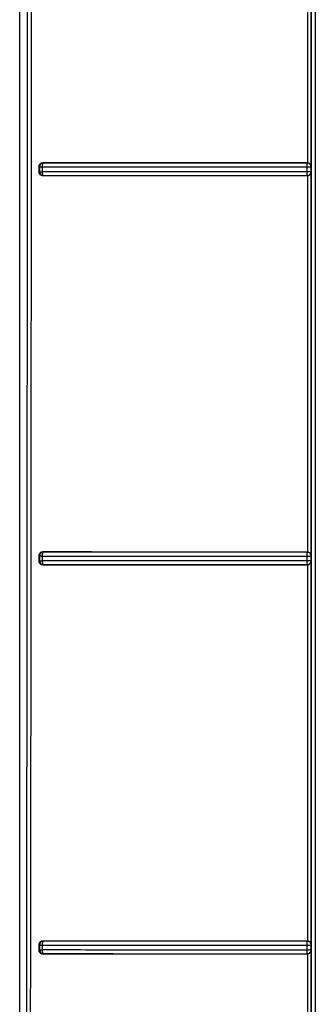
# Model space of a CAD drawing. Header units: inches. Extents: x 170 to 312, y 215 to 248.
# Tile 444 of 656: x 274.9045 to 274.935, y 222.3402 to 222.4418. Entities that reach past the tile are written whole.
import ezdxf

# ---------------------------------------------------------------- set-up
doc = ezdxf.new("R2010")
doc.units = ezdxf.units.IN
doc.header["$LTSCALE"] = 0.25
doc.header["$MEASUREMENT"] = 0
doc.layers.add('MOTOR LH', color=7, linetype='Continuous')

msp = doc.modelspace()

# ---------------------------------------------------------------- linework, layer by layer
at = {"layer": 'MOTOR LH'}
for p, q in [((274.90448, 222.25339), (274.90448, 222.68121)), ((274.90448, 222.2356), (274.90448, 222.47231)), ((274.93463, 222.42666), (274.93463, 222.46627)), ((274.93423, 222.46589), (274.93424, 222.42704)), ((274.90645, 222.42666), (274.90645, 222.42612)), ((274.90645, 222.42666), (274.90654, 222.42664)), ((274.90654, 222.42664), (274.90654, 222.42613)), ((274.90681, 222.42664), (274.90681, 222.42613)), ((274.90688, 222.427), (274.90684, 222.42691)), ((274.90687, 222.42704), (274.90692, 222.42703)), ((274.9069, 222.42702), (274.90688, 222.427)), ((274.90692, 222.42703), (274.9069, 222.42702)), ((274.93421, 222.42663), (274.93421, 222.42674)), ((274.93421, 222.42613), (274.93421, 222.42663)), ((274.93424, 222.42704), (274.93422, 222.42703)), ((274.93422, 222.427), (274.93422, 222.42703)), ((274.93461, 222.42664), (274.93463, 222.42666)), ((274.93461, 222.42613), (274.93461, 222.42664)), ((274.90645, 222.42612), (274.90654, 222.42613)), ((274.90684, 222.42586), (274.90688, 222.42578)), ((274.90687, 222.42573), (274.90692, 222.42574)), ((274.93422, 222.42574), (274.93423, 222.42573)), ((274.93423, 222.42573), (274.93424, 222.38688)), ((274.93458, 222.42613), (274.93449, 222.42613)), ((274.93461, 222.42613), (274.93458, 222.42613)), ((274.93463, 222.42611), (274.93461, 222.42613)), ((274.93463, 222.3865), (274.93463, 222.42611)), ((274.90687, 222.38689), (274.90692, 222.38688)), ((274.9069, 222.38687), (274.90688, 222.38684)), ((274.90692, 222.38688), (274.9069, 222.38687)), ((274.93424, 222.38688), (274.93422, 222.38687)), ((274.93422, 222.38684), (274.93422, 222.38687)), ((274.90645, 222.3865), (274.90645, 222.38596)), ((274.90645, 222.3865), (274.90654, 222.38648)), ((274.90645, 222.38596), (274.90654, 222.38598)), ((274.90654, 222.38648), (274.90654, 222.38598)), ((274.90681, 222.38647), (274.90681, 222.38597)), ((274.90688, 222.38684), (274.90684, 222.38675)), ((274.93421, 222.38647), (274.93421, 222.38662)), ((274.93421, 222.38597), (274.93421, 222.38647)), ((274.93458, 222.38597), (274.93449, 222.38597)), ((274.93461, 222.38597), (274.93458, 222.38597)), ((274.93461, 222.38648), (274.93463, 222.3865)), ((274.93461, 222.38597), (274.93461, 222.38648)), ((274.93463, 222.38596), (274.93461, 222.38597)), ((274.93463, 222.34634), (274.93463, 222.38596)), ((274.90684, 222.3857), (274.90688, 222.38562)), ((274.90686, 222.38557), (274.90692, 222.38558)), ((274.93422, 222.38558), (274.93423, 222.38557)), ((274.93423, 222.38557), (274.93424, 222.34673)), ((274.90645, 222.34634), (274.90645, 222.3458)), ((274.90645, 222.34634), (274.90654, 222.34632)), ((274.90654, 222.34632), (274.90654, 222.34582)), ((274.90681, 222.34631), (274.90681, 222.34581)), ((274.90688, 222.34668), (274.90684, 222.34659)), ((274.90687, 222.34673), (274.90692, 222.34672)), ((274.9069, 222.34671), (274.90688, 222.34668)), ((274.90692, 222.34672), (274.9069, 222.34671)), ((274.93421, 222.34659), (274.93421, 222.34668)), ((274.93421, 222.34646), (274.93421, 222.34659)), ((274.93421, 222.3458), (274.93421, 222.34631)), ((274.93424, 222.34673), (274.93422, 222.34672)), ((274.93461, 222.34633), (274.93463, 222.34634)), ((274.93461, 222.34582), (274.93461, 222.34633)), ((274.90645, 222.3458), (274.90654, 222.34582)), ((274.90684, 222.34554), (274.90688, 222.34546)), ((274.90686, 222.34542), (274.90692, 222.34543)), ((274.93422, 222.34542), (274.93423, 222.34542)), ((274.93423, 222.34542), (274.93424, 222.30657)), ((274.93458, 222.34581), (274.93449, 222.34581)), ((274.93461, 222.34582), (274.93458, 222.34581)), ((274.93463, 222.3458), (274.93461, 222.34582)), ((274.93463, 222.30619), (274.93463, 222.3458))]:
    msp.add_line(p, q, dxfattribs=at)
for points, knots in [([(274.90525, 222.47268), (274.90525, 222.45264), (274.90525, 222.41257), (274.90519, 222.35249), (274.9051, 222.29244), (274.90501, 222.25246), (274.90496, 222.23247)], [0, 0, 0, 0, 0.250056, 0.500018, 0.749971, 1, 1, 1, 1]), ([(274.90554, 222.2944), (274.90557, 222.31424), (274.90564, 222.35392), (274.90569, 222.41349), (274.9057, 222.4532), (274.9057, 222.47306)], [0, 0, 0, 0, 0.333459, 0.666793, 1, 1, 1, 1]), ([(274.93465, 222.23978), (274.93465, 222.26567), (274.93465, 222.31744), (274.93465, 222.39522), (274.93465, 222.4471), (274.93465, 222.47303)], [0, 0, 0, 0, 0.333333, 0.666667, 1, 1, 1, 1]), ([(274.93504, 222.2388), (274.93505, 222.2583), (274.93505, 222.29731), (274.93505, 222.3559), (274.93505, 222.41451), (274.93505, 222.4536), (274.93505, 222.47314)], [0, 0, 0, 0, 0.25, 0.5, 0.75, 1, 1, 1, 1]), ([(274.90687, 222.42704), (274.90681, 222.42704), (274.9067, 222.42703), (274.90656, 222.42693), (274.90649, 222.42683), (274.90645, 222.42673), (274.90645, 222.42668), (274.90645, 222.42666)], [0, 0, 0, 0, 0.270808, 0.534765, 0.770899, 0.883929, 1, 1, 1, 1]), ([(274.90692, 222.42703), (274.90687, 222.42703), (274.90677, 222.42701), (274.90664, 222.42692), (274.90656, 222.42679), (274.90654, 222.42669), (274.90654, 222.42664)], [0, 0, 0, 0, 0.250113, 0.500123, 0.749788, 1, 1, 1, 1]), ([(274.90654, 222.42664), (274.90655, 222.42664), (274.90656, 222.42664), (274.90663, 222.42664), (274.90671, 222.42664), (274.90677, 222.42664), (274.90681, 222.42664)], [0, 0, 0, 0, 0.2501166, 0.4999888, 0.7498834, 1, 1, 1, 1]), ([(274.90684, 222.42691), (274.90683, 222.42689), (274.90682, 222.42685), (274.90681, 222.42678), (274.90681, 222.42671), (274.90681, 222.42666), (274.90681, 222.42664)], [0, 0, 0, 0, 0.249745, 0.499929, 0.750124, 1, 1, 1, 1]), ([(274.90681, 222.42664), (274.9098, 222.42663), (274.91576, 222.42663), (274.92496, 222.42663), (274.93113, 222.42663), (274.93421, 222.42663)], [0, 0, 0, 0, 0.335095, 0.668428, 1, 1, 1, 1]), ([(274.93424, 222.42704), (274.93114, 222.42704), (274.92496, 222.42704), (274.91578, 222.42704), (274.90984, 222.42704), (274.90687, 222.42704)], [0, 0, 0, 0, 0.3334637, 0.6669249, 1, 1, 1, 1]), ([(274.93422, 222.42703), (274.93114, 222.42703), (274.92497, 222.42703), (274.91581, 222.42703), (274.90988, 222.42703), (274.90692, 222.42703)], [0, 0, 0, 0, 0.333073, 0.666959, 1, 1, 1, 1]), ([(274.93421, 222.42691), (274.93421, 222.42693), (274.93421, 222.42696), (274.93421, 222.42699), (274.93422, 222.427)], [0, 0, 0, 0, 0.510869, 1, 1, 1, 1]), ([(274.93421, 222.42674), (274.93421, 222.42678), (274.93421, 222.42684), (274.93421, 222.42689), (274.93421, 222.42691)], [0, 0, 0, 0, 0.585014, 1, 1, 1, 1]), ([(274.93421, 222.42663), (274.93424, 222.42663), (274.9343, 222.42663), (274.9344, 222.42663), (274.93445, 222.42663), (274.93449, 222.42663)], [0, 0, 0, 0, 0.3063539, 0.5454702, 1, 1, 1, 1]), ([(274.93452, 222.42689), (274.93449, 222.42692), (274.93444, 222.42697), (274.93433, 222.42702), (274.93426, 222.42703), (274.93422, 222.42703)], [0, 0, 0, 0, 0.362809, 0.647367, 1, 1, 1, 1]), ([(274.93424, 222.42704), (274.93427, 222.42704), (274.93433, 222.42703), (274.93442, 222.427), (274.9345, 222.42695), (274.93453, 222.4269), (274.93455, 222.42688)], [0, 0, 0, 0, 0.230709, 0.469281, 0.716198, 1, 1, 1, 1]), ([(274.93449, 222.42663), (274.93452, 222.42664), (274.93459, 222.42664), (274.9346, 222.42664), (274.93461, 222.42664)], [0, 0, 0, 0, 0.49988, 1, 1, 1, 1]), ([(274.93461, 222.42664), (274.93461, 222.42666), (274.93461, 222.4267), (274.9346, 222.42675), (274.93459, 222.42677), (274.93458, 222.42678), (274.93457, 222.4268), (274.93456, 222.42684), (274.93453, 222.42687), (274.93452, 222.42689)], [0, 0, 0, 0, 0.25147, 0.437672, 0.49965, 0.530025, 0.581615, 0.748286, 1, 1, 1, 1]), ([(274.93455, 222.42688), (274.93458, 222.42684), (274.93461, 222.42678), (274.93463, 222.4267), (274.93463, 222.42667), (274.93463, 222.42666)], [0, 0, 0, 0, 0.549404, 0.844263, 1, 1, 1, 1]), ([(274.90645, 222.42612), (274.90645, 222.42609), (274.90645, 222.42604), (274.90649, 222.42595), (274.90656, 222.42584), (274.9067, 222.42575), (274.90681, 222.42574), (274.90687, 222.42573)], [0, 0, 0, 0, 0.115048, 0.227479, 0.464258, 0.72839, 1, 1, 1, 1]), ([(274.90654, 222.42613), (274.90654, 222.4261), (274.90655, 222.42604), (274.90658, 222.42594), (274.90665, 222.42585), (274.90677, 222.42576), (274.90687, 222.42575), (274.90692, 222.42574)], [0, 0, 0, 0, 0.167031, 0.306313, 0.500831, 0.75041, 1, 1, 1, 1]), ([(274.90654, 222.42613), (274.90655, 222.42613), (274.90656, 222.42613), (274.90663, 222.42613), (274.90671, 222.42613), (274.90677, 222.42613), (274.90681, 222.42613)], [0, 0, 0, 0, 0.249988, 0.499998, 0.749993, 1, 1, 1, 1]), ([(274.93421, 222.42613), (274.93118, 222.42613), (274.92505, 222.42613), (274.91585, 222.42613), (274.90984, 222.42613), (274.90681, 222.42613)], [0, 0, 0, 0, 0.327079, 0.660413, 1, 1, 1, 1]), ([(274.90681, 222.42613), (274.90681, 222.4261), (274.90681, 222.42605), (274.90681, 222.42598), (274.90682, 222.42592), (274.90683, 222.42588), (274.90684, 222.42586)], [0, 0, 0, 0, 0.2500111, 0.5000184, 0.7500077, 1, 1, 1, 1]), ([(274.90687, 222.42573), (274.90983, 222.42573), (274.91578, 222.42573), (274.92496, 222.42573), (274.93114, 222.42573), (274.93423, 222.42573)], [0, 0, 0, 0, 0.333152, 0.666752, 1, 1, 1, 1]), ([(274.90688, 222.42578), (274.90688, 222.42577), (274.9069, 222.42575), (274.90691, 222.42574), (274.90692, 222.42574), (274.90692, 222.42574), (274.90692, 222.42574)], [0, 0, 0, 0, 0.500006, 0.834063, 0.938062, 1, 1, 1, 1]), ([(274.90692, 222.42574), (274.90988, 222.42574), (274.91581, 222.42574), (274.92497, 222.42574), (274.93114, 222.42574), (274.93422, 222.42574)], [0, 0, 0, 0, 0.3330164, 0.666911, 1, 1, 1, 1]), ([(274.93421, 222.42586), (274.93421, 222.4259), (274.93421, 222.42598), (274.93421, 222.42608), (274.93421, 222.42613)], [0, 0, 0, 0, 0.4999359, 1, 1, 1, 1]), ([(274.93449, 222.42613), (274.93445, 222.42613), (274.9344, 222.42613), (274.9343, 222.42613), (274.93424, 222.42613), (274.93421, 222.42613)], [0, 0, 0, 0, 0.4401627, 0.7052416, 1, 1, 1, 1]), ([(274.93422, 222.42574), (274.93422, 222.42575), (274.93422, 222.42576), (274.93421, 222.42582), (274.93421, 222.42586)], [0, 0, 0, 0, 0.502701, 1, 1, 1, 1]), ([(274.93422, 222.42574), (274.93424, 222.42574), (274.93428, 222.42574), (274.93432, 222.42575), (274.93434, 222.42576), (274.93436, 222.42577), (274.93439, 222.42578), (274.93443, 222.4258), (274.9345, 222.42585), (274.93456, 222.42594), (274.9346, 222.42603), (274.93461, 222.4261), (274.93461, 222.42613)], [0, 0, 0, 0, 0.1253252, 0.1805066, 0.1882642, 0.2512643, 0.2807249, 0.3324119, 0.5019599, 0.6939467, 0.8328123, 1, 1, 1, 1]), ([(274.93455, 222.42589), (274.93453, 222.42587), (274.9345, 222.42582), (274.93442, 222.42577), (274.93433, 222.42574), (274.93426, 222.42573), (274.93423, 222.42573)], [0, 0, 0, 0, 0.287819, 0.531848, 0.772763, 1, 1, 1, 1]), ([(274.93463, 222.42611), (274.93463, 222.42607), (274.93462, 222.426), (274.93458, 222.42593), (274.93455, 222.42589)], [0, 0, 0, 0, 0.510852, 1, 1, 1, 1]), ([(274.90687, 222.38689), (274.90681, 222.38688), (274.9067, 222.38687), (274.90656, 222.38678), (274.90649, 222.38667), (274.90645, 222.38657), (274.90645, 222.38652), (274.90645, 222.3865)], [0, 0, 0, 0, 0.270559, 0.53478, 0.771104, 0.884093, 1, 1, 1, 1]), ([(274.90692, 222.38688), (274.90687, 222.38687), (274.90677, 222.38686), (274.90664, 222.38677), (274.90656, 222.38663), (274.90654, 222.38653), (274.90654, 222.38648)], [0, 0, 0, 0, 0.250111, 0.500119, 0.74979, 1, 1, 1, 1]), ([(274.93424, 222.38688), (274.93114, 222.38688), (274.92496, 222.38688), (274.91578, 222.38688), (274.90984, 222.38689), (274.90687, 222.38689)], [0, 0, 0, 0, 0.333458, 0.666925, 1, 1, 1, 1]), ([(274.93422, 222.38687), (274.93114, 222.38687), (274.92497, 222.38688), (274.91581, 222.38687), (274.90988, 222.38688), (274.90692, 222.38688)], [0, 0, 0, 0, 0.333071, 0.666958, 1, 1, 1, 1]), ([(274.93461, 222.38648), (274.93461, 222.38651), (274.93461, 222.38654), (274.9346, 222.38658), (274.93459, 222.38661), (274.93458, 222.38663), (274.93457, 222.38665), (274.93455, 222.3867), (274.9345, 222.38677), (274.93441, 222.38683), (274.93432, 222.38687), (274.93425, 222.38687), (274.93422, 222.38687)], [0, 0, 0, 0, 0.1249872, 0.1796292, 0.1871058, 0.2490467, 0.278054, 0.3290493, 0.4965694, 0.6883145, 0.8292674, 1, 1, 1, 1]), ([(274.93424, 222.38688), (274.93427, 222.38688), (274.93433, 222.38688), (274.93441, 222.38684), (274.9345, 222.38679), (274.93453, 222.38674), (274.93456, 222.38672)], [0, 0, 0, 0, 0.2199444, 0.4475879, 0.7053789, 1, 1, 1, 1]), ([(274.90645, 222.38596), (274.90645, 222.38594), (274.90645, 222.38589), (274.90649, 222.38579), (274.90656, 222.38568), (274.9067, 222.38559), (274.90681, 222.38558), (274.90686, 222.38557)], [0, 0, 0, 0, 0.116745, 0.230207, 0.466916, 0.72936, 1, 1, 1, 1]), ([(274.90654, 222.38648), (274.90655, 222.38648), (274.90656, 222.38648), (274.90663, 222.38648), (274.90671, 222.38647), (274.90677, 222.38647), (274.90681, 222.38647)], [0, 0, 0, 0, 0.250122, 0.499997, 0.749885, 1, 1, 1, 1]), ([(274.90654, 222.38598), (274.90654, 222.38594), (274.90655, 222.38588), (274.90658, 222.38579), (274.90665, 222.38569), (274.90677, 222.3856), (274.90687, 222.38559), (274.90692, 222.38558)], [0, 0, 0, 0, 0.166918, 0.306161, 0.500807, 0.750373, 1, 1, 1, 1]), ([(274.90654, 222.38598), (274.90655, 222.38598), (274.90656, 222.38597), (274.90663, 222.38597), (274.90671, 222.38597), (274.90677, 222.38597), (274.90681, 222.38597)], [0, 0, 0, 0, 0.250003, 0.499994, 0.749984, 1, 1, 1, 1]), ([(274.90684, 222.38675), (274.90683, 222.38673), (274.90682, 222.38669), (274.90681, 222.38662), (274.90681, 222.38655), (274.90681, 222.3865), (274.90681, 222.38647)], [0, 0, 0, 0, 0.2497405, 0.49993, 0.7501314, 1, 1, 1, 1]), ([(274.90681, 222.38647), (274.9098, 222.38647), (274.91576, 222.38647), (274.92496, 222.38647), (274.93113, 222.38647), (274.93421, 222.38647)], [0, 0, 0, 0, 0.335109, 0.6684414, 1, 1, 1, 1]), ([(274.93421, 222.38597), (274.93116, 222.38597), (274.92501, 222.38597), (274.91581, 222.38597), (274.90982, 222.38597), (274.90681, 222.38597)], [0, 0, 0, 0, 0.329124, 0.662457, 1, 1, 1, 1]), ([(274.90681, 222.38597), (274.90681, 222.38594), (274.90681, 222.38589), (274.90681, 222.38582), (274.90683, 222.38576), (274.90684, 222.38572), (274.90684, 222.3857)], [0, 0, 0, 0, 0.250007, 0.500011, 0.75001, 1, 1, 1, 1]), ([(274.93421, 222.38675), (274.93421, 222.38677), (274.93421, 222.38681), (274.93421, 222.38683), (274.93422, 222.38684)], [0, 0, 0, 0, 0.510753, 1, 1, 1, 1]), ([(274.93421, 222.38662), (274.93421, 222.38664), (274.93421, 222.38669), (274.93421, 222.38673), (274.93421, 222.38675)], [0, 0, 0, 0, 0.5807942, 1, 1, 1, 1]), ([(274.93421, 222.38647), (274.93424, 222.38647), (274.9343, 222.38647), (274.9344, 222.38647), (274.93445, 222.38647), (274.93449, 222.38647)], [0, 0, 0, 0, 0.306372, 0.545493, 1, 1, 1, 1]), ([(274.93421, 222.3857), (274.93421, 222.38574), (274.93421, 222.38582), (274.93421, 222.38592), (274.93421, 222.38597)], [0, 0, 0, 0, 0.4999537, 1, 1, 1, 1]), ([(274.93449, 222.38597), (274.93445, 222.38597), (274.93439, 222.38597), (274.9343, 222.38597), (274.93424, 222.38597), (274.93421, 222.38597)], [0, 0, 0, 0, 0.445211, 0.708998, 1, 1, 1, 1]), ([(274.93422, 222.38558), (274.93424, 222.38558), (274.93428, 222.38559), (274.93432, 222.38559), (274.93434, 222.3856), (274.93436, 222.38561), (274.93439, 222.38562), (274.93443, 222.38564), (274.9345, 222.3857), (274.93456, 222.38578), (274.9346, 222.38588), (274.93461, 222.38594), (274.93461, 222.38597)], [0, 0, 0, 0, 0.125328, 0.180663, 0.188264, 0.251264, 0.280755, 0.332441, 0.501964, 0.694765, 0.833429, 1, 1, 1, 1]), ([(274.93449, 222.38647), (274.93452, 222.38648), (274.93459, 222.38648), (274.9346, 222.38648), (274.93461, 222.38648)], [0, 0, 0, 0, 0.499875, 1, 1, 1, 1]), ([(274.93463, 222.38596), (274.93463, 222.38592), (274.93462, 222.38584), (274.93458, 222.38577), (274.93455, 222.38573)], [0, 0, 0, 0, 0.510636, 1, 1, 1, 1]), ([(274.93456, 222.38672), (274.93458, 222.38668), (274.93461, 222.38662), (274.93463, 222.38655), (274.93463, 222.38651), (274.93463, 222.3865)], [0, 0, 0, 0, 0.550884, 0.846895, 1, 1, 1, 1]), ([(274.90686, 222.38557), (274.90983, 222.38557), (274.91578, 222.38557), (274.92496, 222.38557), (274.93114, 222.38557), (274.93423, 222.38557)], [0, 0, 0, 0, 0.333152, 0.66676, 1, 1, 1, 1]), ([(274.90688, 222.38562), (274.90688, 222.38561), (274.9069, 222.38559), (274.90691, 222.38559), (274.90692, 222.38559), (274.90692, 222.38558)], [0, 0, 0, 0, 0.50004, 0.827008, 1, 1, 1, 1]), ([(274.90692, 222.38558), (274.90988, 222.38558), (274.91581, 222.38558), (274.92497, 222.38558), (274.93114, 222.38558), (274.93422, 222.38558)], [0, 0, 0, 0, 0.333016, 0.666911, 1, 1, 1, 1]), ([(274.93422, 222.38558), (274.93422, 222.38559), (274.93422, 222.3856), (274.93421, 222.38567), (274.93421, 222.3857)], [0, 0, 0, 0, 0.502735, 1, 1, 1, 1]), ([(274.93455, 222.38573), (274.93453, 222.38571), (274.93449, 222.38567), (274.93441, 222.38561), (274.93433, 222.38558), (274.93426, 222.38557), (274.93423, 222.38557)], [0, 0, 0, 0, 0.286441, 0.531119, 0.771479, 1, 1, 1, 1]), ([(274.90687, 222.34673), (274.90681, 222.34672), (274.9067, 222.34671), (274.90656, 222.34662), (274.90649, 222.34651), (274.90645, 222.34642), (274.90645, 222.34637), (274.90645, 222.34634)], [0, 0, 0, 0, 0.270315, 0.534789, 0.771301, 0.884255, 1, 1, 1, 1]), ([(274.90692, 222.34672), (274.90689, 222.34672), (274.90683, 222.34671), (274.90674, 222.34667), (274.90666, 222.34662), (274.9066, 222.34654), (274.90655, 222.34645), (274.90654, 222.34637), (274.90654, 222.34632)], [0, 0, 0, 0, 0.155958, 0.291421, 0.500162, 0.632682, 0.759202, 1, 1, 1, 1]), ([(274.90654, 222.34632), (274.90655, 222.34632), (274.90656, 222.34632), (274.90662, 222.34632), (274.90668, 222.34631), (274.90673, 222.34631), (274.90677, 222.34631), (274.9068, 222.34631), (274.9068, 222.34631), (274.90681, 222.34631), (274.90681, 222.34631)], [0, 0, 0, 0, 0.249344, 0.498694, 0.723298, 0.753824, 0.966307, 0.99006, 0.998812, 1, 1, 1, 1]), ([(274.90684, 222.34659), (274.90683, 222.34655), (274.90681, 222.34647), (274.90681, 222.34636), (274.90681, 222.34631)], [0, 0, 0, 0, 0.4999335, 1, 1, 1, 1]), ([(274.90681, 222.34631), (274.9098, 222.34631), (274.91576, 222.34631), (274.92496, 222.34631), (274.93113, 222.34631), (274.93421, 222.34631)], [0, 0, 0, 0, 0.335117, 0.668449, 1, 1, 1, 1]), ([(274.93424, 222.34673), (274.93114, 222.34673), (274.92496, 222.34673), (274.91578, 222.34673), (274.90984, 222.34673), (274.90687, 222.34673)], [0, 0, 0, 0, 0.333435, 0.6669182, 1, 1, 1, 1]), ([(274.93422, 222.34672), (274.93114, 222.34672), (274.92498, 222.34672), (274.91581, 222.34672), (274.90988, 222.34672), (274.90692, 222.34672)], [0, 0, 0, 0, 0.333054, 0.666994, 1, 1, 1, 1]), ([(274.93421, 222.34631), (274.93421, 222.34634), (274.93421, 222.34637), (274.93421, 222.34642), (274.93421, 222.34645), (274.93421, 222.34646)], [0, 0, 0, 0, 0.5033152, 0.6840862, 1, 1, 1, 1]), ([(274.93421, 222.34631), (274.93426, 222.34631), (274.93437, 222.34631), (274.93445, 222.34631), (274.93449, 222.34631)], [0, 0, 0, 0, 0.500197, 1, 1, 1, 1]), ([(274.93461, 222.34633), (274.93461, 222.34635), (274.93461, 222.34639), (274.93459, 222.34644), (274.93458, 222.34647), (274.93457, 222.34651), (274.93454, 222.34655), (274.93449, 222.34661), (274.93441, 222.34667), (274.93432, 222.34671), (274.93426, 222.34671), (274.93422, 222.34672)], [0, 0, 0, 0, 0.126322, 0.189172, 0.251917, 0.29861, 0.377121, 0.501778, 0.691875, 0.831282, 1, 1, 1, 1]), ([(274.93421, 222.34668), (274.93422, 222.34669), (274.93422, 222.34671), (274.93422, 222.34672), (274.93422, 222.34672)], [0, 0, 0, 0, 0.500239, 1, 1, 1, 1]), ([(274.93424, 222.34673), (274.93427, 222.34672), (274.93433, 222.34672), (274.93442, 222.34668), (274.9345, 222.34663), (274.93453, 222.34659), (274.93456, 222.34656)], [0, 0, 0, 0, 0.224175, 0.4508721, 0.7079373, 1, 1, 1, 1]), ([(274.93449, 222.34631), (274.93452, 222.34632), (274.93459, 222.34632), (274.9346, 222.34632), (274.93461, 222.34633)], [0, 0, 0, 0, 0.499874, 1, 1, 1, 1]), ([(274.93456, 222.34656), (274.93458, 222.34652), (274.93461, 222.34647), (274.93463, 222.34639), (274.93463, 222.34636), (274.93463, 222.34634)], [0, 0, 0, 0, 0.549889, 0.845282, 1, 1, 1, 1]), ([(274.90645, 222.3458), (274.90645, 222.34578), (274.90645, 222.34573), (274.90649, 222.34563), (274.90656, 222.34553), (274.9067, 222.34543), (274.90681, 222.34542), (274.90686, 222.34542)], [0, 0, 0, 0, 0.116954, 0.230514, 0.467115, 0.729245, 1, 1, 1, 1]), ([(274.90654, 222.34582), (274.90655, 222.34582), (274.90656, 222.34582), (274.90663, 222.34581), (274.90671, 222.34581), (274.90677, 222.34581), (274.90681, 222.34581)], [0, 0, 0, 0, 0.249996, 0.499995, 0.749993, 1, 1, 1, 1]), ([(274.90654, 222.34582), (274.90654, 222.34579), (274.90655, 222.34572), (274.90658, 222.34563), (274.90665, 222.34553), (274.90677, 222.34545), (274.90687, 222.34543), (274.90692, 222.34543)], [0, 0, 0, 0, 0.1667984, 0.3060089, 0.5008085, 0.7503663, 1, 1, 1, 1]), ([(274.93421, 222.3458), (274.93115, 222.3458), (274.92499, 222.3458), (274.9158, 222.3458), (274.90981, 222.34581), (274.90681, 222.34581)], [0, 0, 0, 0, 0.329807, 0.663139, 1, 1, 1, 1]), ([(274.90681, 222.34581), (274.90681, 222.34578), (274.90681, 222.34573), (274.90682, 222.34566), (274.90683, 222.3456), (274.90684, 222.34556), (274.90684, 222.34554)], [0, 0, 0, 0, 0.250007, 0.500033, 0.750028, 1, 1, 1, 1]), ([(274.90686, 222.34542), (274.90983, 222.34542), (274.91577, 222.34542), (274.92496, 222.34541), (274.93114, 222.34541), (274.93423, 222.34542)], [0, 0, 0, 0, 0.333155, 0.66677, 1, 1, 1, 1]), ([(274.90688, 222.34546), (274.90688, 222.34545), (274.9069, 222.34544), (274.90691, 222.34543), (274.90692, 222.34543), (274.90692, 222.34543)], [0, 0, 0, 0, 0.500023, 0.82087, 1, 1, 1, 1]), ([(274.90692, 222.34543), (274.90988, 222.34543), (274.91581, 222.34543), (274.92497, 222.34542), (274.93114, 222.34542), (274.93422, 222.34542)], [0, 0, 0, 0, 0.333015, 0.666912, 1, 1, 1, 1]), ([(274.93449, 222.34581), (274.93445, 222.34581), (274.93439, 222.34581), (274.9343, 222.3458), (274.93424, 222.3458), (274.93421, 222.3458)], [0, 0, 0, 0, 0.449582, 0.712236, 1, 1, 1, 1]), ([(274.93421, 222.34554), (274.93421, 222.34558), (274.93421, 222.34566), (274.93421, 222.34575), (274.93421, 222.3458)], [0, 0, 0, 0, 0.499955, 1, 1, 1, 1]), ([(274.93422, 222.34542), (274.93422, 222.34543), (274.93422, 222.34544), (274.93421, 222.34551), (274.93421, 222.34554)], [0, 0, 0, 0, 0.502741, 1, 1, 1, 1]), ([(274.93422, 222.34542), (274.93424, 222.34543), (274.93428, 222.34543), (274.93432, 222.34544), (274.93434, 222.34545), (274.93436, 222.34545), (274.93439, 222.34546), (274.93443, 222.34549), (274.9345, 222.34554), (274.93456, 222.34562), (274.9346, 222.34572), (274.93461, 222.34578), (274.93461, 222.34582)], [0, 0, 0, 0, 0.125331, 0.180828, 0.188274, 0.251269, 0.280802, 0.332508, 0.501961, 0.695801, 0.834198, 1, 1, 1, 1]), ([(274.93455, 222.34558), (274.93453, 222.34555), (274.93449, 222.34551), (274.93441, 222.34546), (274.93433, 222.34542), (274.93426, 222.34542), (274.93423, 222.34542)], [0, 0, 0, 0, 0.286619, 0.531177, 0.772133, 1, 1, 1, 1]), ([(274.93463, 222.3458), (274.93463, 222.34576), (274.93462, 222.3457), (274.93459, 222.34563), (274.93456, 222.34559), (274.93455, 222.34558)], [0, 0, 0, 0, 0.510818, 0.758, 1, 1, 1, 1])]:
    msp.add_open_spline(points, degree=3, knots=knots, dxfattribs=at)

doc.saveas('drawing.dxf')
